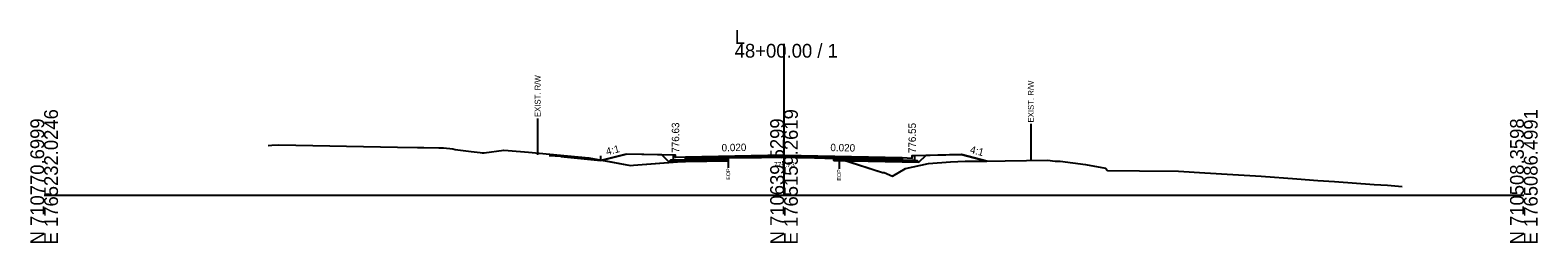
# Model space of a CAD drawing. Extents: x -26 to 5303, y -10 to 9578.
# Drawn here: x 2997.2 to 3302.8, y 7990.3 to 8033.6 of the extents above; entities that cross this region are included whole.
import ezdxf

# ---------------------------------------------------------------- set-up
doc = ezdxf.new("R2010")
doc.units = 0
for name, color, linetype in [('Default', 7, 'Continuous'), ('Exist CMT Pavement', 7, 'Continuous'), ('Exist Cross Section Cell', 7, 'Continuous'), ('Exist XS Ground Line', 7, 'Continuous'), ('Old_Level_10', 7, 'Continuous'), ('Old_Level_3', 7, 'Continuous'), ('Prop CMT Conc Surface', 7, 'Continuous'), ('Prop CMT Concrete Structures', 7, 'Continuous'), ('Prop CMT Pvmt Course 1', 7, 'Continuous'), ('Prop CMT Pvmt Course 1 CG', 7, 'Continuous'), ('Prop CMT Pvmt Course 2', 7, 'Continuous'), ('Prop CMT Pvmt Course 3', 7, 'Continuous'), ('Prop CMT Pvmt Surface', 7, 'Continuous'), ('Prop CMT Slope Grass', 7, 'Continuous'), ('Prop CMT Subgrade Earthwork', 7, 'Continuous'), ('Prop XS Earthwork Shape', 7, 'Continuous'), ('Prop XS Hydro Elevations', 7, 'Continuous'), ('Prop XS SE Text', 7, 'Continuous'), ('Prop XS Side Slope Text', 7, 'Continuous'), ('Prop XS Wedging', 7, 'Continuous'), ('Scratch_Level_2', 7, 'Continuous')]:
    doc.layers.add(name, color=color, linetype=linetype)

msp = doc.modelspace()

# ---------------------------------------------------------------- linework, layer by layer
at = {"layer": 'Exist CMT Pavement'}
msp.add_lwpolyline([(3138.68, 8007.59), (3138.68, 8007.59), (3139.92, 8007.64), (3140.75, 8007.64), (3141.76, 8007.64), (3142.31, 8007.65), (3143.59, 8007.65), (3145.43, 8007.69), (3145.9, 8007.7), (3147.27, 8007.73), (3148.03, 8007.74), (3149.05, 8007.75), (3150, 8007.73), (3151.06, 8007.7), (3153.75, 8007.65), (3154.63, 8007.63), (3156.61, 8007.6), (3158.31, 8007.56), (3158.76, 8007.55), (3159.28, 8007.53), (3160.13, 8007.49)], dxfattribs=at)
at = {"layer": 'Exist Cross Section Cell'}
for p, q in [((3150, 8000), (3150, 8030.75)), ((3000, 8000), (3150, 8000)), ((3150, 8000), (3300, 8000))]:
    msp.add_line(p, q, dxfattribs=at)
at = {"layer": 'Exist XS Ground Line'}
msp.add_lwpolyline([(3045.4, 8010.13), (3046.18, 8010.18), (3047.55, 8010.25), (3071.64, 8009.77), (3075.66, 8009.69), (3076.97, 8009.69), (3080.05, 8009.63), (3080.97, 8009.61), (3082.85, 8009.41), (3083.35, 8009.27), (3086.54, 8008.87), (3088.39, 8008.66), (3088.83, 8008.58), (3089.2, 8008.64), (3093.18, 8009.15), (3094.1, 8009.11), (3098.18, 8008.73), (3110.4, 8007.59), (3118.87, 8006.06), (3119.5, 8006.11), (3135.21, 8007.33), (3138.68, 8007.59), (3139.92, 8007.64), (3140.75, 8007.64), (3142.31, 8007.65), (3144.27, 8007.67), (3145.43, 8007.69), (3145.9, 8007.7), (3148.03, 8007.74), (3149.05, 8007.75), (3150, 8007.73), (3151.06, 8007.7), (3152.79, 8007.67), (3153.75, 8007.65), (3156.21, 8007.61), (3156.61, 8007.6), (3158.31, 8007.56), (3158.76, 8007.55), (3159.28, 8007.53), (3159.78, 8007.51), (3160.13, 8007.5), (3160.45, 8007.48), (3161.16, 8007.41), (3161.94, 8007.22), (3169.97, 8004.61), (3170.29, 8004.61), (3172.01, 8003.86), (3174.63, 8005.4), (3179.28, 8006.42), (3183.76, 8006.79), (3186.74, 8006.95), (3190.57, 8006.94), (3203.39, 8007.11), (3204.97, 8006.94), (3206.02, 8006.9), (3211.11, 8006.24), (3215.16, 8005.5), (3215.58, 8005), (3222.06, 8004.93), (3229.99, 8004.91), (3235.34, 8004.53), (3240.98, 8004.2), (3246.77, 8003.86), (3253.99, 8003.34), (3258.21, 8003.01), (3261.6, 8002.76), (3269.65, 8002.18), (3272.38, 8002.03), (3275.33, 8001.77)], dxfattribs=at)
at = {"layer": 'Old_Level_10'}
for p, q in [((3100.05, 8015.57), (3100.05, 8008.17)), ((3200.05, 8014.47), (3200.05, 8007.07)), ((3138.68, 8007.59), (3138.68, 8005.53)), ((3161.16, 8007.41), (3161.16, 8005.36))]:
    msp.add_line(p, q, dxfattribs=at)
at = {"layer": 'Prop CMT Conc Surface'}
for points in [[(3128, 8007.63), (3128, 8008.13), (3127.5, 8008.13)], [(3130, 8007.75), (3128, 8007.63)], [(3173.99, 8007.67), (3175.99, 8007.55)], [(3175.99, 8007.55), (3175.99, 8008.05), (3176.49, 8008.05)]]:
    msp.add_lwpolyline(points, dxfattribs=at)
at = {"layer": 'Prop CMT Concrete Structures'}
for points in [[(3130, 8007.75), (3128, 8007.63), (3128, 8008.13), (3127.5, 8008.13)], [(3127.5, 8008.13), (3127.5, 8007.12), (3130, 8007.17)], [(3130, 8007.17), (3130, 8007.75)], [(3173.99, 8007.67), (3175.99, 8007.55), (3175.99, 8008.05), (3176.49, 8008.05)], [(3176.49, 8008.05), (3176.49, 8007.04), (3173.99, 8007.09)], [(3173.99, 8007.09), (3173.99, 8007.67)]]:
    msp.add_lwpolyline(points, dxfattribs=at)
at = {"layer": 'Prop CMT Pvmt Course 1'}
for points in [[(3150, 8008.15), (3130, 8007.75)], [(3130, 8007.75), (3130, 8007.5)], [(3130, 8007.5), (3138.68, 8007.67)], [(3138.68, 8007.67), (3150, 8007.9)], [(3138.68, 8007.67), (3138.68, 8007.67)], [(3150, 8007.9), (3150, 8008.15)], [(3150, 8008.15), (3173.99, 8007.67)], [(3150, 8007.9), (3150, 8007.9), (3150, 8007.9)], [(3160.13, 8007.7), (3150, 8007.9)], [(3173.99, 8007.42), (3160.13, 8007.7)], [(3160.13, 8007.7), (3160.13, 8007.7)], [(3173.99, 8007.67), (3173.99, 8007.42)]]:
    msp.add_lwpolyline(points, dxfattribs=at)
at = {"layer": 'Prop CMT Pvmt Course 1 CG'}
for points in [[(3130, 8007.17), (3127, 8007.11), (3126.66, 8006.77)], [(3126.66, 8006.77), (3130, 8006.83)], [(3130, 8006.83), (3130, 8007.17)], [(3173.99, 8007.09), (3176.99, 8007.03), (3177.33, 8006.69)], [(3173.99, 8006.75), (3173.99, 8007.09)], [(3177.33, 8006.69), (3173.99, 8006.75)]]:
    msp.add_lwpolyline(points, dxfattribs=at)
at = {"layer": 'Prop CMT Pvmt Course 2'}
for points in [[(3138.68, 8007.67), (3130, 8007.5)], [(3130, 8007.5), (3130, 8007.17)], [(3130, 8007.17), (3138.68, 8007.34)], [(3138.68, 8007.34), (3138.68, 8007.67)], [(3160.13, 8007.36), (3160.13, 8007.7)], [(3160.13, 8007.7), (3173.99, 8007.42)], [(3173.99, 8007.09), (3160.13, 8007.36)], [(3173.99, 8007.42), (3173.99, 8007.09)]]:
    msp.add_lwpolyline(points, dxfattribs=at)
at = {"layer": 'Prop CMT Pvmt Course 3'}
for points in [[(3138.68, 8007.34), (3130, 8007.17)], [(3130, 8007.17), (3130, 8006.83)], [(3130, 8006.83), (3138.68, 8007.01)], [(3138.68, 8007.01), (3138.68, 8007.34)], [(3160.13, 8007.36), (3173.99, 8007.09)], [(3160.13, 8007.03), (3160.13, 8007.36)], [(3173.99, 8006.75), (3160.13, 8007.03)], [(3173.99, 8007.09), (3173.99, 8006.75)]]:
    msp.add_lwpolyline(points, dxfattribs=at)
at = {"layer": 'Prop CMT Pvmt Surface'}
for points in [[(3150, 8008.15), (3130, 8007.75)], [(3150, 8008.15), (3173.99, 8007.67)]]:
    msp.add_lwpolyline(points, dxfattribs=at)
at = {"layer": 'Prop CMT Slope Grass'}
for points in [[(3127.5, 8008.13), (3118, 8008.32), (3113.13, 8007.1)], [(3176.49, 8008.05), (3185.99, 8008.24), (3191.14, 8006.95)]]:
    msp.add_lwpolyline(points, dxfattribs=at)
at = {"layer": 'Prop CMT Subgrade Earthwork'}
for p, q in [((3138.68, 8007.01), (3138.68, 8007.59)), ((3160.13, 8007.03), (3160.13, 8007.49))]:
    msp.add_line(p, q, dxfattribs=at)
for points in [[(3130, 8006.83), (3126.66, 8006.77), (3125.25, 8008.17)], [(3138.68, 8007.01), (3130, 8006.83)], [(3160.13, 8007.03), (3173.99, 8006.75)], [(3173.99, 8006.75), (3177.33, 8006.69), (3178.74, 8008.09)]]:
    msp.add_lwpolyline(points, dxfattribs=at)
at = {"layer": 'Prop XS Earthwork Shape'}
for p, q in [((3113.13, 8007.1), (3118.87, 8006.06)), ((3126.55, 8006.87), (3125.25, 8008.17))]:
    msp.add_line(p, q, dxfattribs=at)
for points in [[(3125.25, 8008.17), (3118, 8008.32), (3113.13, 8007.1)], [(3118.87, 8006.06), (3119.5, 8006.11), (3128.43, 8006.8)], [(3128.43, 8006.8), (3126.66, 8006.77), (3126.55, 8006.87)]]:
    msp.add_lwpolyline(points, dxfattribs=at)
for points in [[(3126.66, 8006.77), (3126.55, 8006.87), (3138.68, 8007.59), (3138.68, 8007.01), (3130, 8006.83)], [(3126.55, 8006.87), (3138.68, 8007.59), (3138.68, 8007.01), (3130, 8006.83), (3126.66, 8006.77)], [(3160.13, 8007.03), (3162.68, 8006.98), (3161.94, 8007.22), (3161.16, 8007.41), (3160.45, 8007.48), (3160.13, 8007.49)], [(3161.16, 8007.41), (3161.94, 8007.22), (3162.68, 8006.98), (3160.13, 8007.03), (3160.13, 8007.49), (3160.45, 8007.48)], [(3183.76, 8006.79), (3186.74, 8006.95), (3190.57, 8006.94), (3191.14, 8006.95), (3185.99, 8008.24), (3178.74, 8008.09), (3177.33, 8006.69), (3173.99, 8006.75), (3162.68, 8006.98), (3169.97, 8004.61), (3170.29, 8004.61), (3172.01, 8003.86), (3174.63, 8005.4), (3179.28, 8006.42)], [(3186.74, 8006.95), (3190.57, 8006.94), (3191.14, 8006.95), (3185.99, 8008.24), (3178.74, 8008.09), (3177.33, 8006.69), (3173.99, 8006.75), (3162.68, 8006.98), (3169.97, 8004.61), (3170.29, 8004.61), (3172.01, 8003.86), (3174.63, 8005.4), (3179.28, 8006.42), (3183.76, 8006.79)]]:
    msp.add_lwpolyline(points, close=True, dxfattribs=at)
at = {"layer": 'Prop XS Wedging'}
msp.add_lwpolyline([(3138.68, 8007.59), (3138.68, 8007.67), (3139.92, 8007.7), (3140.75, 8007.71), (3141.76, 8007.73), (3142.31, 8007.75), (3143.59, 8007.77), (3145.43, 8007.81), (3145.9, 8007.82), (3147.27, 8007.84), (3148.03, 8007.86), (3149.05, 8007.88), (3150, 8007.9), (3151.05, 8007.88), (3153.75, 8007.82), (3154.63, 8007.81), (3156.61, 8007.77), (3158.3, 8007.73), (3158.76, 8007.72), (3159.28, 8007.71), (3159.78, 8007.7), (3160.13, 8007.7), (3160.13, 8007.5), (3159.78, 8007.51), (3159.28, 8007.53), (3158.76, 8007.55), (3158.3, 8007.56), (3156.61, 8007.6), (3154.63, 8007.63), (3153.75, 8007.65), (3151.05, 8007.7), (3150, 8007.73), (3149.05, 8007.75), (3148.03, 8007.74), (3147.27, 8007.73), (3145.9, 8007.7), (3145.43, 8007.69), (3143.59, 8007.65), (3142.31, 8007.65), (3141.76, 8007.64), (3140.75, 8007.64), (3139.92, 8007.64)], close=True, dxfattribs=at)
at = {"layer": 'Scratch_Level_2'}
for p, q in [((3104.74, 8007.89), (3102.38, 8008.03)), ((3104.74, 8007.89), (3112.85, 8007.03)), ((3112.85, 8007.03), (3118, 8008.32)), ((3112.85, 8007.03), (3112.85, 8008.03))]:
    msp.add_line(p, q, dxfattribs=at)

# ---------------------------------------------------------------- texts
at = {"layer": 'Default'}
msp.add_text('-', height=0.0001, dxfattribs=at).set_placement((3000, 8000))
at = {"layer": 'Exist Cross Section Cell'}
for s, p in [('L', (3140, 8030.75)), ('48+00.00 / 1', (3140, 8027.95))]:
    msp.add_text(s, height=2.8, dxfattribs=at).set_placement(p)
for s, p in [('N 710770.6999', (3000, 7990)), ('E 1765232.0246', (3002.8, 7990)), ('N 710639.5299', (3150, 7990)), ('E 1765159.2619', (3152.8, 7990)), ('N 710508.3598', (3300, 7990)), ('E 1765086.4991', (3302.8, 7990))]:
    msp.add_text(s, height=2.8, rotation=90, dxfattribs=at).set_placement(p)
at = {"layer": 'Old_Level_10'}
for s, height, p in [('EXIST. R/W', 1.181, (3100.64, 8015.87)), ('EXIST. R/W', 1.181, (3200.64, 8014.77)), ('EOP', 0.787, (3139.08, 8003.14)), ('EOP', 0.787, (3161.55, 8002.96))]:
    msp.add_text(s, height=height, rotation=90, dxfattribs=at).set_placement(p)
at = {"layer": 'Old_Level_3'}
msp.add_text('776.73', height=1, dxfattribs=at).set_placement((3147.95, 8005.73))
at = {"layer": 'Prop XS Hydro Elevations'}
for s, p in [('776.63', (3128.75, 8008.63)), ('776.55', (3176.74, 8008.55))]:
    msp.add_text(s, height=1.5, rotation=90, dxfattribs=at).set_placement(p)
at = {"layer": 'Prop XS SE Text'}
for rotation, p in [(1.1458, (3137.36, 8008.9)), (358.8542, (3159.39, 8008.96))]:
    msp.add_text('0.020', height=1.5, rotation=rotation, dxfattribs=at).set_placement(p)
at = {"layer": 'Prop XS Side Slope Text'}
for rotation, p in [(14.0362, (3114.09, 8008.11)), (345.9638, (3187.6, 8008.61))]:
    msp.add_text('4:1', height=1.5, rotation=rotation, dxfattribs=at).set_placement(p)

doc.saveas('drawing.dxf')
